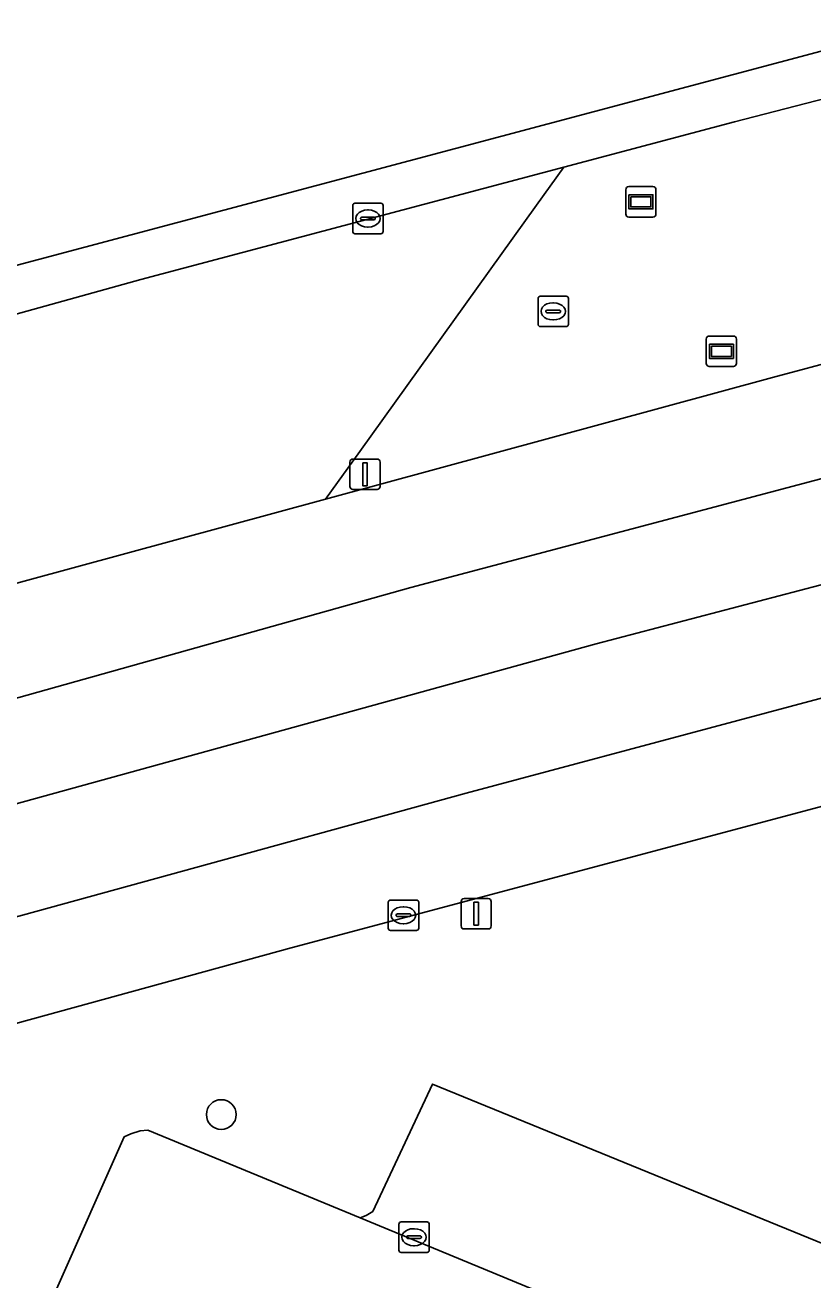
# Model space of a CAD drawing. Extents: x 162879 to 165540, y 384011 to 385181.
# Drawn here: x 164538.91 to 164564.79, y 385054.85 to 385096.09 of the extents above; entities that cross this region are included whole.
import ezdxf

# ---------------------------------------------------------------- set-up
doc = ezdxf.new("R2010")
doc.units = 0
for name, color, linetype in [('IMGEO_Berm_groen', 7, 'Continuous'), ('IMGEO_Boom', 7, 'Continuous'), ('IMGEO_Groenvoorziening', 7, 'Continuous'), ('IMGEO_Informatiebord', 7, 'Continuous'), ('IMGEO_Kolk', 7, 'Continuous'), ('IMGEO_Lichtmast', 7, 'Continuous'), ('IMGEO_Parkeervlak_gesloten', 7, 'Continuous'), ('IMGEO_Plaatsnaambord', 7, 'Continuous'), ('IMGEO_Rijbaan_lokaal_gesloten', 7, 'Continuous'), ('IMGEO_Rijbaan_regionaal_gesloten', 7, 'Continuous'), ('IMGEO_Rioolput', 7, 'Continuous')]:
    doc.layers.add(name, color=color, linetype=linetype)

msp = doc.modelspace()

# ---------------------------------------------------------------- linework, layer by layer
at = {"layer": 'IMGEO_Berm_groen'}
msp.add_lwpolyline([(164375.909, 385023.887), (164413.077, 385036.341), (164426.225, 385040.586), (164436.422, 385044.123), (164465.628, 385053.462), (164483.498, 385060.137), (164500, 385066.301), (164509.954, 385069.723), (164522.577, 385073.349), (164524.015, 385073.769), (164548.775, 385080.511), (164549.897, 385082.074), (164555.708, 385090.173), (164556.602, 385091.419), (164542.709, 385087.728), (164520.572, 385081.581), (164514.105, 385080.095), (164500, 385076.041), (164479.583, 385070.001), (164468.934, 385066.85), (164434.544, 385056.243), (164411.497, 385048.723), (164400.207, 385044.838), (164369.772, 385034.365)], dxfattribs=at)
at = {"layer": 'IMGEO_Boom'}
msp.add_circle((164545.351, 385060.282), 0.489, dxfattribs=at)
at = {"layer": 'IMGEO_Groenvoorziening'}
msp.add_lwpolyline([(164569.743, 385090.335), (164568.678, 385094.328), (164568.633, 385094.572), (164568.621, 385094.569), (164562.216, 385092.91), (164556.602, 385091.419), (164555.708, 385090.173), (164549.897, 385082.074), (164548.775, 385080.511), (164563.457, 385084.508), (164570.593, 385086.41), (164570.662, 385086.428)], close=True, dxfattribs=at)
for points in [[(164578.858, 385053.73), (164576.492, 385062.802), (164574.429, 385062.211), (164573.984, 385064.181), (164575.988, 385064.727), (164575.045, 385068.245), (164574.001, 385072.706), (164573.967, 385072.697), (164568.923, 385071.434), (164547.645, 385065.758), (164521.498, 385058.574), (164511.989, 385055.946), (164500, 385052.962), (164487.353, 385050.424), (164472.741, 385047.491), (164459.287, 385043.823), (164458.052, 385043.486), (164446.975, 385039.966), (164435.781, 385036.198), (164410.359, 385028.217), (164374.033, 385015.61)], [(164474.248, 385044.673), (164488.336, 385047.947), (164496.853, 385049.926), (164500, 385050.658), (164505.179, 385051.946), (164516.123, 385054.667), (164520.937, 385053.922), (164530.872, 385052.385), (164539.133, 385049.521), (164540.765, 385053.879), (164540.569, 385054.091), (164540.282, 385054.289), (164539.935, 385054.545), (164542.158, 385059.545), (164542.383, 385059.649), (164542.689, 385059.746), (164542.934, 385059.767), (164549.908, 385056.893), (164550.106, 385056.966), (164550.324, 385057.092), (164552.288, 385061.284), (164577.774, 385050.857), (164577.954, 385050.923), (164578.825, 385053.121)]]:
    msp.add_lwpolyline(points, dxfattribs=at)
at = {"layer": 'IMGEO_Informatiebord'}
for p, q in [((164561.384, 385085.87), (164562.174, 385085.87)), ((164562.174, 385085.87), (164561.384, 385085.87)), ((164561.284, 385084.97), (164561.284, 385085.77)), ((164561.284, 385085.77), (164561.284, 385084.97)), ((164562.274, 385085.77), (164562.274, 385084.97)), ((164562.274, 385084.97), (164562.274, 385085.77)), ((164562.174, 385084.87), (164561.384, 385084.87)), ((164561.384, 385084.87), (164562.174, 385084.87))]:
    msp.add_line(p, q, dxfattribs=at)
for points in [[(164561.385, 385085.602), (164562.173, 385085.602), (164562.173, 385085.138), (164561.385, 385085.138), (164561.385, 385085.602)], [(164561.45, 385085.537), (164561.45, 385085.203), (164562.108, 385085.203), (164562.108, 385085.537), (164561.45, 385085.537)]]:
    msp.add_lwpolyline(points, dxfattribs=at)
for centre, start, end in [((164561.384, 385085.77), 90, 180), ((164561.384, 385085.77), 90, 180), ((164562.174, 385085.77), 0, 90), ((164562.174, 385085.77), 360, 90), ((164561.384, 385084.97), 180, 270), ((164561.384, 385084.97), 180, 270), ((164562.174, 385084.97), 270, 0), ((164562.174, 385084.97), 270, 0)]:
    msp.add_arc(centre, 0.1, start, end, dxfattribs=at)
at = {"layer": 'IMGEO_Kolk'}
for p, q in [((164549.668, 385089.309), (164549.668, 385090.161)), ((164549.743, 385090.235), (164550.595, 385090.235)), ((164550.156, 385090.015), (164550.181, 385090.015)), ((164550.669, 385090.161), (164550.669, 385089.309)), ((164549.927, 385089.729), (164549.927, 385089.741)), ((164550.365, 385089.692), (164549.967, 385089.692)), ((164549.97, 385089.778), (164550.368, 385089.778)), ((164550.411, 385089.741), (164550.411, 385089.729)), ((164550.595, 385089.235), (164549.743, 385089.235)), ((164550.179, 385089.455), (164550.154, 385089.455)), ((164550.835, 385066.408), (164550.835, 385067.26)), ((164550.91, 385067.334), (164551.762, 385067.334)), ((164551.836, 385067.26), (164551.836, 385066.408)), ((164551.137, 385066.877), (164551.535, 385066.877)), ((164551.323, 385067.114), (164551.348, 385067.114)), ((164551.094, 385066.828), (164551.094, 385066.84)), ((164551.532, 385066.791), (164551.134, 385066.791)), ((164551.346, 385066.554), (164551.321, 385066.554)), ((164551.578, 385066.84), (164551.578, 385066.828)), ((164551.762, 385066.334), (164550.91, 385066.334)), ((164551.182, 385055.825), (164551.182, 385056.677)), ((164551.257, 385056.751), (164552.109, 385056.751)), ((164551.67, 385056.531), (164551.695, 385056.531)), ((164552.183, 385056.677), (164552.183, 385055.825)), ((164551.441, 385056.245), (164551.441, 385056.257)), ((164551.879, 385056.208), (164551.481, 385056.208)), ((164551.484, 385056.294), (164551.882, 385056.294)), ((164551.925, 385056.257), (164551.925, 385056.245)), ((164552.109, 385055.751), (164551.257, 385055.751)), ((164551.693, 385055.971), (164551.668, 385055.971))]:
    msp.add_line(p, q, dxfattribs=at)
for points in [[(164549.668, 385089.309), (164549.668, 385090.161)], [(164549.743, 385090.235), (164550.595, 385090.235)], [(164550.669, 385090.161), (164550.669, 385089.309)], [(164550.595, 385089.235), (164549.743, 385089.235)], [(164550.835, 385066.408), (164550.835, 385067.26)], [(164550.91, 385067.334), (164551.762, 385067.334)], [(164551.836, 385067.26), (164551.836, 385066.408)], [(164551.762, 385066.334), (164550.91, 385066.334)], [(164551.182, 385055.825), (164551.182, 385056.677)], [(164551.257, 385056.751), (164552.109, 385056.751)], [(164552.183, 385056.677), (164552.183, 385055.825)], [(164552.109, 385055.751), (164551.257, 385055.751)]]:
    msp.add_lwpolyline(points, dxfattribs=at)
for centre, radius, start, end in [((164549.745, 385090.159), 0.0765, 91.552, 178.448), ((164549.745, 385090.159), 0.0765, 91.552, 178.448), ((164550.593, 385090.159), 0.0765, 1.552, 88.448), ((164550.593, 385090.159), 0.0765, 1.552, 88.448), ((164549.967, 385089.738), 0.0403, 85.8775, 175.7526), ((164549.964, 385089.728), 0.0366, 178.938, 274.7102), ((164550.368, 385089.735), 0.043, 264.8664, 352.4533), ((164550.372, 385089.74), 0.0386, 1.7309, 96.639), ((164549.745, 385089.311), 0.0765, 181.552, 268.448), ((164549.745, 385089.311), 0.0765, 181.552, 268.448), ((164550.593, 385089.311), 0.0765, 271.552, 358.448), ((164550.593, 385089.311), 0.0765, 271.552, 358.448), ((164550.912, 385067.258), 0.0765, 91.552, 178.448), ((164550.912, 385067.258), 0.0765, 91.552, 178.448), ((164551.76, 385067.258), 0.0765, 1.552, 88.448), ((164551.76, 385067.258), 0.0765, 1.552, 88.448), ((164551.134, 385066.837), 0.0403, 85.8775, 175.7526), ((164551.539, 385066.839), 0.0386, 1.7309, 96.639), ((164551.131, 385066.827), 0.0366, 178.938, 274.7102), ((164551.535, 385066.834), 0.043, 264.8664, 352.4533), ((164550.912, 385066.41), 0.0765, 181.552, 268.448), ((164550.912, 385066.41), 0.0765, 181.552, 268.448), ((164551.76, 385066.41), 0.0765, 271.552, 358.448), ((164551.76, 385066.41), 0.0765, 271.552, 358.448), ((164551.259, 385056.675), 0.0765, 91.552, 178.448), ((164551.259, 385056.675), 0.0765, 91.552, 178.448), ((164552.107, 385056.675), 0.0765, 1.552, 88.448), ((164552.107, 385056.675), 0.0765, 1.552, 88.448), ((164551.481, 385056.254), 0.0403, 85.8775, 175.7526), ((164551.478, 385056.244), 0.0366, 178.938, 274.7102), ((164551.882, 385056.251), 0.043, 264.8664, 352.4533), ((164551.886, 385056.256), 0.0386, 1.7309, 96.639), ((164551.259, 385055.827), 0.0765, 181.552, 268.448), ((164551.259, 385055.827), 0.0765, 181.552, 268.448), ((164552.107, 385055.827), 0.0765, 271.552, 358.448), ((164552.107, 385055.827), 0.0765, 271.552, 358.448)]:
    msp.add_arc(centre, radius, start, end, dxfattribs=at)
for centre, major_axis, ratio, start_param, end_param in [((164550.155, 385089.735), (-0.387, 0.002), 0.722429, 4.712389, 7.853982), ((164550.18, 385089.735), (-0.39, 0.002), 0.717154, 1.570796, 4.712389), ((164551.322, 385066.834), (-0.387, 0.002), 0.722429, 4.712389, 7.853982), ((164551.347, 385066.834), (-0.39, 0.002), 0.717154, 1.570796, 4.712389), ((164551.669, 385056.251), (-0.387, 0.002), 0.722429, 4.712389, 7.853982), ((164551.694, 385056.251), (-0.39, 0.002), 0.717154, 1.570796, 4.712389)]:
    msp.add_ellipse(centre, major_axis=major_axis, ratio=ratio, start_param=start_param, end_param=end_param, dxfattribs=at)
at = {"layer": 'IMGEO_Lichtmast'}
for p, q in [((164549.577, 385080.928), (164549.577, 385081.728)), ((164549.577, 385081.728), (164549.577, 385080.928)), ((164549.677, 385081.828), (164550.467, 385081.828)), ((164550.467, 385081.828), (164549.677, 385081.828)), ((164550.567, 385081.728), (164550.567, 385080.928)), ((164550.567, 385080.928), (164550.567, 385081.728)), ((164550.467, 385080.828), (164549.677, 385080.828)), ((164549.677, 385080.828), (164550.467, 385080.828)), ((164553.229, 385066.483), (164553.229, 385067.283)), ((164553.229, 385067.283), (164553.229, 385066.483)), ((164553.329, 385067.383), (164554.119, 385067.383)), ((164554.119, 385067.383), (164553.329, 385067.383)), ((164554.219, 385067.283), (164554.219, 385066.483)), ((164554.219, 385066.483), (164554.219, 385067.283)), ((164554.119, 385066.383), (164553.329, 385066.383)), ((164553.329, 385066.383), (164554.119, 385066.383))]:
    msp.add_line(p, q, dxfattribs=at)
for points in [[(164549.997, 385081.703), (164550.147, 385081.703), (164550.147, 385080.953), (164549.997, 385080.953), (164549.997, 385081.703)], [(164553.649, 385067.258), (164553.799, 385067.258), (164553.799, 385066.508), (164553.649, 385066.508), (164553.649, 385067.258)]]:
    msp.add_lwpolyline(points, dxfattribs=at)
for centre, start, end in [((164549.677, 385081.728), 90, 180), ((164549.677, 385081.728), 90, 180), ((164550.467, 385081.728), 0, 90), ((164550.467, 385081.728), 360, 90), ((164549.677, 385080.928), 180, 270), ((164549.677, 385080.928), 180, 270), ((164550.467, 385080.928), 270, 0), ((164550.467, 385080.928), 270, 0), ((164553.329, 385067.283), 90, 180), ((164553.329, 385067.283), 90, 180), ((164554.119, 385067.283), 0, 90), ((164554.119, 385067.283), 360, 90), ((164553.329, 385066.483), 180, 270), ((164553.329, 385066.483), 180, 270), ((164554.119, 385066.483), 270, 0), ((164554.119, 385066.483), 270, 0)]:
    msp.add_arc(centre, 0.1, start, end, dxfattribs=at)
at = {"layer": 'IMGEO_Parkeervlak_gesloten'}
msp.add_lwpolyline([(164552.288, 385061.284), (164550.324, 385057.092), (164550.106, 385056.966), (164549.908, 385056.893), (164575.833, 385046.164), (164577.774, 385050.857)], close=True, dxfattribs=at)
at = {"layer": 'IMGEO_Plaatsnaambord'}
for p, q in [((164558.739, 385090.782), (164559.529, 385090.782)), ((164559.529, 385090.782), (164558.739, 385090.782)), ((164558.639, 385089.882), (164558.639, 385090.682)), ((164558.639, 385090.682), (164558.639, 385089.882)), ((164559.629, 385090.682), (164559.629, 385089.882)), ((164559.629, 385089.882), (164559.629, 385090.682)), ((164559.529, 385089.782), (164558.739, 385089.782)), ((164558.739, 385089.782), (164559.529, 385089.782))]:
    msp.add_line(p, q, dxfattribs=at)
for points in [[(164558.74, 385090.514), (164559.528, 385090.514), (164559.528, 385090.05), (164558.74, 385090.05), (164558.74, 385090.514)], [(164558.805, 385090.449), (164558.805, 385090.115), (164559.463, 385090.115), (164559.463, 385090.449), (164558.805, 385090.449)]]:
    msp.add_lwpolyline(points, dxfattribs=at)
for centre, start, end in [((164558.739, 385090.682), 90, 180), ((164558.739, 385090.682), 90, 180), ((164559.529, 385090.682), 0, 90), ((164559.529, 385090.682), 360, 90), ((164558.739, 385089.882), 180, 270), ((164558.739, 385089.882), 180, 270), ((164559.529, 385089.882), 270, 0), ((164559.529, 385089.882), 270, 0)]:
    msp.add_arc(centre, 0.1, start, end, dxfattribs=at)
at = {"layer": 'IMGEO_Rijbaan_lokaal_gesloten'}
for points in [[(164549.908, 385056.893), (164542.934, 385059.767), (164542.689, 385059.746), (164542.383, 385059.649), (164542.158, 385059.545), (164539.935, 385054.545)], [(164573.58, 385037.397), (164573.781, 385038.141), (164575.833, 385046.164), (164549.908, 385056.893)]]:
    msp.add_lwpolyline(points, dxfattribs=at)
at = {"layer": 'IMGEO_Rijbaan_regionaal_gesloten'}
for points in [[(164369.772, 385034.365), (164400.207, 385044.838), (164411.497, 385048.723), (164434.544, 385056.243), (164468.934, 385066.85), (164479.583, 385070.001), (164500, 385076.041), (164514.105, 385080.095), (164520.572, 385081.581), (164542.709, 385087.728), (164556.602, 385091.419), (164562.216, 385092.91), (164568.621, 385094.569), (164568.633, 385094.572), (164568.271, 385096.092), (164493.508, 385076.177), (164396.361, 385045.624), (164310.692, 385015.116)], [(164374.35, 385019.549), (164412.35, 385032.472), (164446.649, 385043.528), (164485.013, 385055.215), (164519.746, 385065.294), (164557.671, 385075.756), (164572.362, 385079.607), (164571.568, 385082.885), (164569.383, 385082.325), (164551.58, 385077.61), (164498.533, 385062.721), (164471.4, 385054.768), (164465.628, 385053.462), (164436.422, 385044.123), (164426.225, 385040.586), (164413.077, 385036.341), (164375.909, 385023.887)], [(164374.033, 385015.61), (164410.359, 385028.217), (164435.781, 385036.198), (164446.975, 385039.966), (164458.052, 385043.486), (164459.287, 385043.823), (164473.429, 385048.217), (164512.601, 385059.628), (164553.397, 385070.841), (164571.24, 385075.627), (164573.19, 385076.121), (164572.362, 385079.607), (164557.671, 385075.756), (164519.746, 385065.294), (164485.013, 385055.215), (164446.649, 385043.528), (164412.35, 385032.472), (164374.35, 385019.549)]]:
    msp.add_lwpolyline(points, dxfattribs=at)
for points in [[(164571.568, 385082.885), (164570.662, 385086.428), (164570.593, 385086.41), (164563.457, 385084.508), (164548.775, 385080.511), (164524.015, 385073.769), (164522.577, 385073.349), (164509.954, 385069.723), (164500, 385066.301), (164483.498, 385060.137), (164465.628, 385053.462), (164471.4, 385054.768), (164498.533, 385062.721), (164551.58, 385077.61), (164569.383, 385082.325)], [(164568.923, 385071.434), (164573.967, 385072.697), (164574.001, 385072.706), (164573.19, 385076.121), (164571.24, 385075.627), (164553.397, 385070.841), (164512.601, 385059.628), (164473.429, 385048.217), (164459.287, 385043.823), (164472.741, 385047.491), (164487.353, 385050.424), (164500, 385052.962), (164511.989, 385055.946), (164521.498, 385058.574), (164547.645, 385065.758)]]:
    msp.add_lwpolyline(points, close=True, dxfattribs=at)
at = {"layer": 'IMGEO_Rioolput'}
for p, q in [((164555.756, 385086.256), (164555.756, 385087.108)), ((164555.831, 385087.182), (164556.683, 385087.182)), ((164556.757, 385087.108), (164556.757, 385086.256)), ((164556.015, 385086.676), (164556.015, 385086.688)), ((164556.453, 385086.639), (164556.055, 385086.639)), ((164556.058, 385086.725), (164556.456, 385086.725)), ((164556.244, 385086.962), (164556.269, 385086.962)), ((164556.499, 385086.688), (164556.499, 385086.676)), ((164556.267, 385086.402), (164556.242, 385086.402)), ((164556.683, 385086.182), (164555.831, 385086.182))]:
    msp.add_line(p, q, dxfattribs=at)
for points in [[(164555.756, 385086.256), (164555.756, 385087.108)], [(164555.831, 385087.182), (164556.683, 385087.182)], [(164556.757, 385087.108), (164556.757, 385086.256)], [(164556.683, 385086.182), (164555.831, 385086.182)]]:
    msp.add_lwpolyline(points, dxfattribs=at)
for centre, radius, start, end in [((164555.833, 385087.106), 0.0765, 91.552, 178.448), ((164555.833, 385087.106), 0.0765, 91.552, 178.448), ((164556.681, 385087.106), 0.0765, 1.552, 88.448), ((164556.681, 385087.106), 0.0765, 1.552, 88.448), ((164556.055, 385086.685), 0.0403, 85.8775, 175.7526), ((164556.052, 385086.675), 0.0366, 178.938, 274.7102), ((164556.456, 385086.682), 0.043, 264.8664, 352.4533), ((164556.46, 385086.687), 0.0386, 1.7309, 96.639), ((164555.833, 385086.258), 0.0765, 181.552, 268.448), ((164555.833, 385086.258), 0.0765, 181.552, 268.448), ((164556.681, 385086.258), 0.0765, 271.552, 358.448), ((164556.681, 385086.258), 0.0765, 271.552, 358.448)]:
    msp.add_arc(centre, radius, start, end, dxfattribs=at)
for centre, major_axis, ratio, start_param, end_param in [((164556.243, 385086.682), (-0.387, 0.002), 0.722429, 4.712389, 7.853982), ((164556.268, 385086.682), (-0.39, 0.002), 0.717154, 1.570796, 4.712389)]:
    msp.add_ellipse(centre, major_axis=major_axis, ratio=ratio, start_param=start_param, end_param=end_param, dxfattribs=at)

doc.saveas('drawing.dxf')
